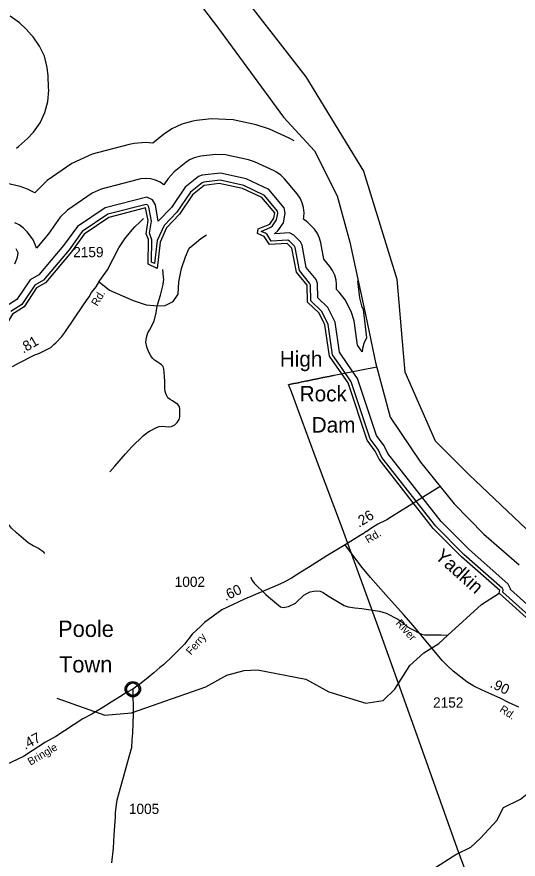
# Model space of a CAD drawing. Extents: x 1473865 to 1648260, y 639067 to 773536.
# Drawn here: x 1628666 to 1634814, y 669758 to 680090 of the extents above; entities that cross this region are included whole.
import ezdxf

# ---------------------------------------------------------------- set-up
doc = ezdxf.new("R2010")
doc.units = 0
for name, color, linetype in [('Exist Boundary Political CountyLine', 7, 'Continuous'), ('Exist Civil Demographics Community CELL', 7, 'Continuous'), ('Exist Civil Demographics Community Label', 7, 'Continuous'), ('Exist Hydrographic Buffer Line', 7, 'Continuous'), ('Exist Hydrographic Creek Single Shore', 7, 'Continuous'), ('Exist Hydrographic Lake Shore', 7, 'Continuous'), ('Exist Hydrographic Lake Shore Label', 7, 'Continuous'), ('Exist Hydrographic Misc Water Feature', 7, 'Continuous'), ('Exist Hydrographic River Shore', 7, 'Continuous'), ('Exist Hydrographic River Shore Label', 7, 'Continuous'), ('Exist Road Non-System Type 51', 7, 'Continuous'), ('Exist Road Secondary Mileage Hundredths English Label', 7, 'Continuous'), ('Exist Road Secondary Type 51 Attributed', 7, 'Continuous'), ('Exist Road Secondary Type 51 Label', 7, 'Continuous'), ('Exist Road Secondary Type 51 Number Label', 7, 'Continuous'), ('Exist Utilities Electrical Transmission Line', 7, 'Continuous')]:
    doc.layers.add(name, color=color, linetype=linetype)

msp = doc.modelspace()

# ---------------------------------------------------------------- linework, layer by layer
at = {"layer": 'Exist Boundary Political CountyLine'}
msp.add_lwpolyline([(1624441, 686299), (1625326, 685492), (1625936, 684784), (1626349, 684193), (1626664, 683780), (1627038, 683465), (1627667, 683170), (1628591, 682579), (1629771, 681556), (1630440, 680867), (1631128, 679962), (1631935, 678860), (1632318, 678447), (1632594, 677896), (1632751, 677325), (1632948, 676420), (1633066, 675849), (1633243, 675180), (1633616, 674629), (1634029, 674117), (1634393, 673744), (1634826, 673370)], dxfattribs=at)
at = {"layer": 'Exist Civil Demographics Community CELL'}
msp.add_lwpolyline([(1630010, 671856), (1630011, 671861), (1630013, 671868), (1630016, 671875), (1630019, 671881), (1630022, 671887), (1630026, 671892), (1630030, 671896), (1630035, 671901), (1630040, 671905), (1630046, 671909), (1630050, 671912), (1630055, 671914), (1630061, 671917), (1630067, 671918), (1630071, 671919), (1630076, 671920), (1630080, 671921), (1630086, 671921), (1630091, 671921), (1630096, 671921), (1630101, 671920), (1630106, 671919), (1630111, 671918), (1630116, 671916), (1630123, 671913), (1630129, 671909), (1630134, 671906), (1630139, 671902), (1630143, 671899), (1630147, 671894), (1630151, 671890), (1630154, 671885), (1630157, 671880), (1630159, 671875), (1630161, 671870), (1630163, 671865), (1630164, 671860), (1630165, 671854), (1630166, 671849), (1630166, 671843), (1630166, 671838), (1630166, 671832), (1630165, 671826), (1630163, 671820), (1630161, 671814), (1630159, 671809), (1630156, 671803), (1630152, 671798), (1630149, 671793), (1630145, 671789), (1630139, 671784), (1630134, 671780), (1630129, 671776), (1630125, 671774), (1630118, 671770), (1630111, 671768), (1630105, 671766), (1630099, 671765), (1630094, 671764), (1630090, 671764), (1630084, 671764), (1630080, 671765), (1630074, 671765), (1630068, 671767), (1630064, 671768), (1630058, 671770), (1630054, 671772), (1630050, 671774), (1630043, 671778), (1630038, 671782), (1630033, 671787), (1630028, 671792), (1630025, 671796), (1630022, 671800), (1630018, 671807), (1630016, 671811), (1630014, 671815), (1630012, 671823), (1630010, 671830), (1630010, 671835), (1630009, 671841), (1630009, 671846), (1630010, 671852)], close=True, dxfattribs=at)
for centre, radius in [((1630088, 671843), 94.3), ((1630088, 671844), 76.7)]:
    msp.add_circle(centre, radius, dxfattribs=at)
at = {"layer": 'Exist Hydrographic Buffer Line'}
for points in [[(1628662, 678478), (1628687, 678500), (1628796, 678600), (1628870, 678676), (1628950, 678791), (1629009, 678917), (1629045, 679052), (1629057, 679191), (1629056, 679225), (1629050, 679366), (1629039, 679471), (1629003, 679606), (1628944, 679732), (1628864, 679846), (1628846, 679866), (1628780, 679940), (1628699, 680018), (1628585, 680098)], [(1632066, 678570), (1632005, 678602), (1631765, 678712), (1631602, 678766), (1631319, 678827), (1631052, 678840), (1630868, 678817), (1630826, 678811), (1630691, 678775), (1630565, 678716), (1630463, 678646), (1630333, 678541), (1630245, 678549), (1630106, 678537), (1630042, 678523), (1629590, 678404), (1629340, 678290), (1629038, 678082), (1628885, 677933), (1628796, 677975), (1628706, 678009), (1628495, 678057)], [(1632842, 676852), (1632868, 676643), (1632894, 676545), (1632913, 676501), (1632953, 676151), (1632920, 676085), (1632904, 676024), (1632900, 675983), (1632844, 676063), (1632802, 676363), (1632766, 676477), (1632693, 676619), (1632621, 676715), (1632588, 676747), (1632586, 676810), (1632581, 676862), (1632564, 676923), (1632538, 676980), (1632505, 677027), (1632432, 677117), (1632394, 677319), (1632378, 677376), (1632352, 677433), (1632316, 677484), (1632293, 677510), (1632234, 677567), (1632213, 677586), (1632181, 677609), (1632185, 677638), (1632188, 677687), (1632183, 677750), (1632166, 677810), (1632140, 677867), (1632105, 677918), (1631949, 678105), (1631904, 678150), (1631852, 678186), (1631822, 678202), (1631582, 678312), (1631509, 678336), (1631226, 678397), (1631105, 678403), (1630921, 678380), (1630842, 678361), (1630785, 678335), (1630739, 678303), (1630596, 678188), (1630523, 678109), (1630470, 678029)], [(1630470, 678029), (1630425, 678061), (1630368, 678087), (1630308, 678103), (1630245, 678109), (1630183, 678103), (1630154, 678097), (1629701, 677978), (1629589, 677927), (1629287, 677720), (1629198, 677632), (1629054, 677430), (1628905, 677253)], [(1632654, 675776), (1632537, 675943), (1632485, 676318), (1632408, 676474), (1632272, 676607), (1632266, 676801), (1632257, 676825), (1632132, 676977), (1632079, 677260), (1632071, 677279), (1632010, 677339), (1631989, 677349), (1631786, 677339), (1631734, 677420), (1631715, 677435), (1631661, 677457), (1631783, 677510), (1631801, 677525), (1631852, 677599), (1631868, 677682), (1631863, 677707), (1631703, 677900), (1631449, 678021), (1631158, 678085), (1630960, 678063), (1630940, 678054), (1630797, 677939), (1630630, 677694), (1630472, 677532), (1630387, 677345), (1630353, 677064)], [(1632727, 675826), (1632622, 675976), (1632570, 676345), (1632480, 676526), (1632359, 676645), (1632354, 676818), (1632335, 676869), (1632215, 677016), (1632164, 677288), (1632144, 677331), (1632063, 677411), (1632009, 677439), (1631832, 677430), (1631829, 677434), (1631867, 677464), (1631935, 677565), (1631958, 677682), (1631945, 677746), (1631758, 677971), (1631478, 678105), (1631162, 678174), (1630938, 678149), (1630894, 678131), (1630731, 678000), (1630561, 677750), (1630401, 677585)], [(1630401, 677585), (1630365, 677786), (1630330, 677845), (1630260, 677877), (1629748, 677747), (1629409, 677517), (1629240, 677286), (1628936, 676925), (1628829, 676863), (1628667, 676623), (1628530, 676538)], [(1630353, 677064), (1630318, 677081), (1630322, 677357), (1630291, 677436), (1630316, 677584), (1630284, 677757), (1630271, 677780), (1630252, 677788), (1629783, 677669), (1629468, 677456), (1629306, 677234), (1628991, 676859), (1628888, 676800), (1628726, 676561), (1628591, 676477)], [(1628905, 677253), (1628892, 677299), (1628866, 677356), (1628834, 677402), (1628793, 677453), (1628744, 677502), (1628693, 677538), (1628640, 677563)], [(1628643, 677061), (1628674, 677142), (1628680, 677197), (1628658, 677246)], [(1635117, 672712), (1634720, 673068), (1634720, 673074), (1634693, 673133), (1634208, 673559), (1633870, 673899), (1633218, 674733), (1633172, 674828), (1633078, 674957), (1632846, 675654), (1632727, 675826)], [(1635061, 672644), (1634626, 673033), (1634629, 673060), (1634621, 673078), (1634147, 673495), (1633804, 673841), (1633143, 674686), (1633096, 674782), (1632998, 674916), (1632766, 675614), (1632654, 675776)]]:
    msp.add_lwpolyline(points, dxfattribs=at)
at = {"layer": 'Exist Hydrographic Creek Single Shore'}
msp.add_lwpolyline([(1633766, 669636), (1634051, 669817), (1634236, 669905), (1634354, 670015), (1634551, 670231), (1634633, 670393), (1634843, 670495), (1635089, 670689), (1635196, 670763), (1635291, 670810), (1635477, 670814), (1635757, 670729), (1635837, 670778), (1635903, 670794), (1635965, 670849), (1635959, 670953), (1635835, 671186), (1635844, 671304), (1635955, 671446), (1636022, 671468)], dxfattribs=at)
at = {"layer": 'Exist Hydrographic Lake Shore'}
for points in [[(1631149, 678046), (1630965, 678023), (1630822, 677908), (1630661, 677668), (1630501, 677504), (1630423, 677328), (1630386, 677004), (1630278, 677056), (1630282, 677358), (1630250, 677430), (1630276, 677591), (1630245, 677749), (1629793, 677630), (1629491, 677423), (1629338, 677209), (1629017, 676828), (1628908, 676765), (1628755, 676532), (1628612, 676443), (1628501, 676258)], [(1632622, 675753), (1632499, 675928), (1632445, 676313), (1632372, 676455), (1632232, 676589), (1632226, 676800), (1632095, 676960), (1632040, 677253), (1631982, 677310), (1631765, 677298), (1631700, 677398), (1631617, 677432), (1631626, 677491), (1631768, 677547), (1631819, 677622), (1631828, 677687), (1631672, 677874), (1631432, 677984), (1631149, 678046)]]:
    msp.add_lwpolyline(points, dxfattribs=at)
at = {"layer": 'Exist Hydrographic Misc Water Feature'}
for points in [[(1629806, 674508), (1629867, 674577), (1629999, 674729), (1630078, 674815), (1630214, 674949), (1630260, 674988), (1630292, 675008), (1630377, 675055), (1630411, 675065), (1630453, 675068), (1630487, 675064), (1630531, 675061), (1630563, 675067), (1630605, 675084), (1630634, 675116), (1630656, 675152), (1630664, 675184), (1630665, 675220), (1630666, 675288), (1630658, 675316), (1630642, 675334), (1630573, 675381), (1630545, 675395), (1630519, 675419), (1630504, 675442), (1630492, 675470), (1630484, 675496), (1630481, 675530), (1630481, 675580), (1630482, 675624), (1630478, 675670), (1630471, 675738), (1630467, 675770), (1630460, 675802), (1630440, 675822), (1630410, 675841), (1630386, 675857), (1630355, 675880), (1630331, 675904), (1630311, 675934), (1630282, 675986), (1630259, 676041), (1630249, 676101), (1630254, 676159), (1630271, 676215), (1630293, 676248), (1630352, 676358), (1630376, 676459), (1630384, 676515), (1630395, 676569), (1630428, 676677), (1630460, 676807), (1630464, 676843), (1630467, 676866), (1630465, 676899), (1630458, 676991)], [(1629008, 673509), (1628996, 673523), (1628984, 673533), (1628925, 673572), (1628895, 673590), (1628867, 673603), (1628803, 673637), (1628661, 673761), (1628600, 673820), (1628562, 673866), (1628551, 673906), (1628543, 673941), (1628537, 673979), (1628532, 674015), (1628526, 674037), (1628499, 674099), (1628487, 674111), (1628475, 674117)], [(1631535, 673219), (1631539, 673202), (1631555, 673172), (1631576, 673142), (1631721, 673006), (1631754, 672976), (1631873, 672872), (1631901, 672854), (1631933, 672844), (1631999, 672857), (1632082, 672900), (1632122, 672935), (1632156, 672967), (1632187, 672995), (1632221, 673016), (1632265, 673036), (1632307, 673047), (1632343, 673049), (1632387, 673044), (1632423, 673028), (1632477, 672993), (1632515, 672969), (1632679, 672871), (1632729, 672852), (1632811, 672843), (1632897, 672832), (1633115, 672801), (1633196, 672776), (1633339, 672703), (1633377, 672678), (1633417, 672646), (1633456, 672609), (1633494, 672587), (1633627, 672517), (1633665, 672509), (1633751, 672510), (1633869, 672510), (1633951, 672505)], [(1631619, 672079), (1632210, 671965), (1632491, 671812), (1632948, 671671), (1633157, 671703), (1633300, 671845), (1633487, 672133), (1633656, 672290), (1633841, 672405), (1633951, 672505), (1634363, 672880), (1634581, 673020)], [(1629156, 671735), (1629745, 671526), (1630071, 671555), (1630983, 671872), (1631243, 672017), (1631452, 672072), (1631619, 672079)]]:
    msp.add_lwpolyline(points, dxfattribs=at)
at = {"layer": 'Exist Hydrographic River Shore'}
for points in [[(1624604, 686572), (1625428, 685963), (1626389, 684844), (1627468, 683902), (1628704, 683175), (1629955, 682084), (1631249, 680592), (1632210, 679356), (1632916, 678197), (1633326, 676873), (1633404, 675965)], [(1633404, 675965), (1633424, 675734), (1633796, 674890), (1634208, 674478), (1634993, 673732), (1635777, 673398), (1636576, 672543), (1637479, 671581), (1638243, 670894), (1639244, 670345), (1639754, 670148)], [(1634581, 673020), (1634590, 673053), (1634120, 673466), (1633774, 673814), (1633109, 674665), (1633060, 674764), (1632962, 674897), (1632728, 675601), (1632622, 675753)], [(1636022, 671468), (1636064, 671526), (1636214, 671549), (1636207, 671625), (1636083, 671719), (1635704, 672098), (1635035, 672614), (1634581, 673020)]]:
    msp.add_lwpolyline(points, dxfattribs=at)
at = {"layer": 'Exist Road Non-System Type 51'}
msp.add_lwpolyline([(1629675, 676839), (1629802, 676739), (1629961, 676667), (1630092, 676612), (1630251, 676558), (1630391, 676544), (1630487, 676549), (1630582, 676599), (1630645, 676689), (1630654, 676839), (1630686, 677003), (1630736, 677148), (1630781, 677252), (1630868, 677325), (1630922, 677370), (1630990, 677416)], dxfattribs=at)
at = {"layer": 'Exist Road Secondary Type 51 Attributed'}
for points in [[(1628613, 675802), (1628686, 675841), (1628885, 675943), (1628937, 675962), (1629082, 676035), (1629120, 676071), (1629146, 676093), (1629216, 676170), (1629256, 676220), (1629485, 676556), (1629522, 676610), (1629552, 676655), (1629583, 676708), (1629638, 676779), (1629685, 676855), (1629778, 676989), (1629917, 677259), (1629990, 677367), (1630060, 677454), (1630114, 677515), (1630174, 677573), (1630219, 677618)], [(1633857, 674330), (1633261, 673958), (1633202, 673921), (1633093, 673866), (1633059, 673846), (1633007, 673815), (1632960, 673779), (1632950, 673776), (1632910, 673746), (1632902, 673744), (1632886, 673732), (1632875, 673728), (1632693, 673613)], [(1632693, 673613), (1632467, 673479), (1632244, 673335), (1632150, 673277), (1632033, 673206), (1631936, 673151), (1631834, 673107), (1631460, 672947), (1631178, 672815), (1630966, 672660), (1630917, 672614), (1630818, 672517), (1630723, 672396), (1630538, 672213), (1630501, 672179), (1630466, 672142), (1630418, 672109), (1630347, 672045), (1630277, 671987), (1630192, 671916), (1630137, 671881), (1630088, 671843)], [(1634821, 671623), (1634695, 671678), (1634600, 671727), (1634485, 671781), (1634373, 671833), (1634271, 671882), (1634184, 671933), (1634016, 672066), (1633945, 672133), (1633881, 672196), (1633623, 672506), (1633525, 672625), (1633409, 672761), (1633191, 673001), (1633004, 673212), (1632886, 673355), (1632693, 673613)], [(1630088, 671843), (1630011, 671802), (1629929, 671751), (1629824, 671686), (1629753, 671638), (1629584, 671538), (1629477, 671480), (1629143, 671262), (1629016, 671194), (1628853, 671086), (1628748, 671019), (1628531, 670914), (1628497, 670904), (1628434, 670892), (1628373, 670870), (1628321, 670861), (1628229, 670852), (1628100, 670850), (1627964, 670868), (1627891, 670869)], [(1630088, 671843), (1630094, 671541), (1630084, 671303), (1630078, 671224), (1630070, 671123), (1630065, 671101), (1630030, 670980), (1629962, 670731), (1629891, 670483), (1629884, 670427), (1629873, 670327), (1629870, 670273), (1629855, 670055), (1629846, 669893), (1629828, 669712)]]:
    msp.add_lwpolyline(points, dxfattribs=at)
at = {"layer": 'Exist Utilities Electrical Transmission Line'}
for points in [[(1632322, 675646), (1632328, 675648), (1632332, 675648), (1632338, 675650), (1632345, 675651), (1632350, 675651), (1632356, 675653), (1632362, 675655), (1632369, 675655), (1632375, 675657), (1632380, 675659), (1632386, 675659), (1632393, 675663), (1632399, 675663), (1632405, 675665), (1632411, 675667), (1632417, 675667), (1632423, 675668), (1632427, 675670), (1632433, 675671), (1632439, 675672), (1632445, 675672), (1632451, 675674), (1632457, 675674), (1632463, 675674), (1632469, 675676), (1632475, 675678), (1632481, 675678), (1632487, 675680), (1632493, 675680), (1632499, 675682), (1632505, 675684), (1632509, 675683), (1632515, 675685), (1632521, 675687), (1632527, 675687), (1632533, 675689), (1632545, 675691), (1632551, 675693), (1632557, 675695), (1633081, 675797)], [(1634533, 668633), (1634068, 669893), (1633601, 671207), (1633129, 672517), (1632658, 673809), (1632342, 674657), (1632036, 675491), (1631997, 675580), (1632001, 675580), (1632007, 675581), (1632014, 675584), (1632020, 675583), (1632025, 675585), (1632031, 675587), (1632038, 675587), (1632044, 675589), (1632050, 675591), (1632055, 675591), (1632062, 675593), (1632070, 675595), (1632076, 675595), (1632082, 675597), (1632086, 675597), (1632092, 675598), (1632098, 675601), (1632104, 675600), (1632110, 675602), (1632116, 675602), (1632122, 675604), (1632128, 675606), (1632134, 675606), (1632140, 675608), (1632146, 675610), (1632152, 675612), (1632158, 675614), (1632164, 675616), (1632170, 675615), (1632174, 675617), (1632180, 675617), (1632186, 675619), (1632192, 675621), (1632198, 675621), (1632204, 675623), (1632210, 675625), (1632216, 675623), (1632222, 675625), (1632228, 675627), (1632234, 675627), (1632240, 675629), (1632246, 675631), (1632252, 675631), (1632256, 675632), (1632262, 675634), (1632268, 675635), (1632274, 675636), (1632280, 675636), (1632286, 675638), (1632292, 675640), (1632298, 675640), (1632304, 675642), (1632310, 675644), (1632316, 675644), (1632322, 675646)]]:
    msp.add_lwpolyline(points, dxfattribs=at)

# ---------------------------------------------------------------- texts
at = {"layer": 'Exist Civil Demographics Community Label'}
for s, p in [('Poole', (1629172, 672484)), ('Town', (1629183, 672048))]:
    msp.add_text(s, height=200, dxfattribs=at).set_placement(p)
at = {"layer": 'Exist Hydrographic Lake Shore Label'}
for s, p in [('High', (1631891, 675800)), ('Rock', (1632135, 675373)), ('Dam', (1632282, 674991))]:
    msp.add_text(s, height=190, dxfattribs=at).set_placement(p)
at = {"layer": 'Exist Hydrographic River Shore Label'}
msp.add_text('Yadkin', height=167.3, rotation=318.1719, dxfattribs=at).set_placement((1633783, 673458))
at = {"layer": 'Exist Road Secondary Mileage Hundredths English Label'}
for s, rotation, p in [('.81', 30.8667, (1628745, 675958)), ('.26', 31.9714, (1632861, 673821)), ('.60', 25.1945, (1631226, 672924)), ('.90', 334.306, (1634460, 671872)), ('.47', 28.2309, (1628768, 671098))]:
    msp.add_text(s, height=125, rotation=rotation, dxfattribs=at).set_placement(p)
at = {"layer": 'Exist Road Secondary Type 51 Label'}
for s, rotation, p in [('Rd.', 59.2659, (1629653, 676534)), ('Rd.', 30.9121, (1632974, 673629)), ('River', 311.9531, (1633306, 672648)), ('Ferry', 49.0345, (1630802, 672255)), ('Rd.', 326.5673, (1634578, 671574)), ('Bringle', 30.612, (1628833, 670904))]:
    msp.add_text(s, height=95, rotation=rotation, dxfattribs=at).set_placement(p)
at = {"layer": 'Exist Road Secondary Type 51 Number Label'}
for s, p in [('2159', (1629357, 677142)), ('1002', (1630602, 673098)), ('2152', (1633771, 671617)), ('1005', (1630040, 670313))]:
    msp.add_text(s, height=125, dxfattribs=at).set_placement(p)

doc.saveas('drawing.dxf')
